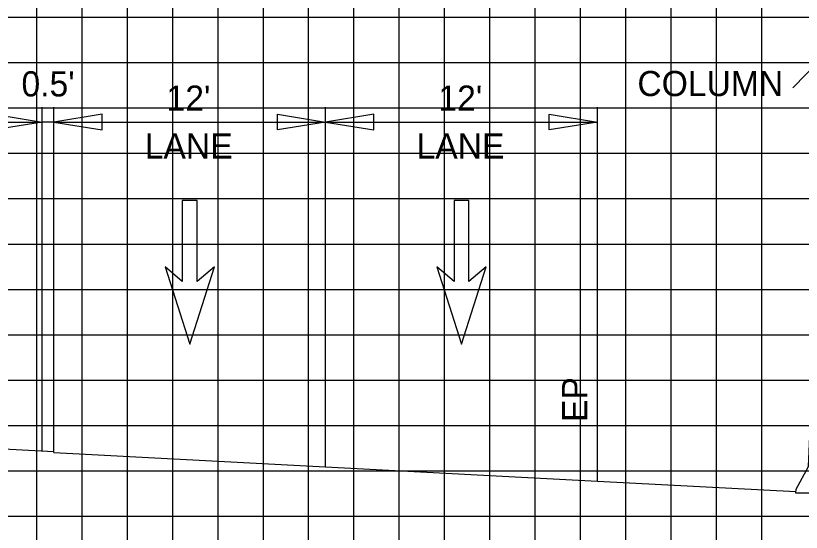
# Model space of a CAD drawing. Extents: x 2193008 to 2198143, y 1236112 to 1237864.
# Drawn here: x 2196707.77 to 2196742.45, y 1237180.33 to 1237203.12 of the extents above; entities that cross this region are included whole.
import ezdxf

# ---------------------------------------------------------------- set-up
doc = ezdxf.new("R2010")
doc.units = 0
for name, color, linetype in [('3', 7, 'Continuous'), ('60', 7, 'Continuous'), ('Default', 7, 'Continuous'), ('GSDIMS', 7, 'Continuous'), ('Level 28', 7, 'Continuous'), ('Level 55', 7, 'Continuous'), ('M-ROADS', 7, 'Continuous')]:
    doc.layers.add(name, color=color, linetype=linetype)

msp = doc.modelspace()

# ---------------------------------------------------------------- linework, layer by layer
at = {"layer": '3'}
for p, q in [((2196742.081, 1237199.933), (2196744.245, 1237202.164)), ((2196708.944, 1237183.922), (2196708.944, 1237199.088)), ((2196709.457, 1237183.855), (2196709.457, 1237199.088)), ((2196721.457, 1237183.221), (2196721.457, 1237199.088)), ((2196733.457, 1237182.588), (2196733.457, 1237199.088))]:
    msp.add_line(p, q, dxfattribs=at)
at = {"layer": '60'}
for points in [[(2196672.494, 1237184.707), (2196672.501, 1237184.709), (2196672.502, 1237184.709), (2196679.891, 1237184.992), (2196684.944, 1237185.186), (2196689.694, 1237184.934), (2196709.457, 1237183.895)], [(2196709.457, 1237183.855), (2196721.457, 1237183.221), (2196733.457, 1237182.588), (2196742.214, 1237182.125)]]:
    msp.add_lwpolyline(points, dxfattribs=at)
at = {"layer": 'Default'}
msp.add_lwpolyline([(2196742.226, 1237182.059), (2196742.207, 1237182.059), (2196742.226, 1237182.229), (2196742.776, 1237183.229), (2196742.976, 1237187.883), (2196746.436, 1237187.883), (2196746.636, 1237184.883), (2196747.186, 1237183.883), (2196747.207, 1237183.713), (2196747.186, 1237182.059)], close=True, dxfattribs=at)
at = {"layer": 'GSDIMS'}
for p, q in [((2196696.944, 1237198.426), (2196708.944, 1237198.426)), ((2196709.457, 1237198.426), (2196708.944, 1237198.426)), ((2196709.457, 1237198.426), (2196721.457, 1237198.426)), ((2196721.457, 1237198.426), (2196733.457, 1237198.426))]:
    msp.add_line(p, q, dxfattribs=at)
for points in [[(2196708.944, 1237198.426), (2196706.816, 1237198.079), (2196706.816, 1237198.773)], [(2196709.457, 1237198.426), (2196711.585, 1237198.079), (2196711.585, 1237198.773)], [(2196721.457, 1237198.426), (2196719.328, 1237198.079), (2196719.328, 1237198.773)], [(2196721.457, 1237198.426), (2196723.585, 1237198.079), (2196723.585, 1237198.773)], [(2196733.457, 1237198.426), (2196731.328, 1237198.079), (2196731.328, 1237198.773)]]:
    msp.add_lwpolyline(points, close=True, dxfattribs=at)
at = {"layer": 'Level 28'}
for p, q in [((2196715.783, 1237194.964), (2196715.13, 1237194.964)), ((2196715.13, 1237194.964), (2196715.13, 1237191.393)), ((2196715.783, 1237191.393), (2196715.783, 1237194.964)), ((2196727.783, 1237194.964), (2196727.13, 1237194.964)), ((2196727.13, 1237194.964), (2196727.13, 1237191.393)), ((2196727.783, 1237191.393), (2196727.783, 1237194.964)), ((2196715.13, 1237191.393), (2196714.367, 1237192.032)), ((2196714.367, 1237192.032), (2196715.457, 1237188.634)), ((2196715.457, 1237188.634), (2196716.546, 1237192.032)), ((2196716.546, 1237192.032), (2196715.783, 1237191.393)), ((2196727.13, 1237191.393), (2196726.367, 1237192.032)), ((2196726.367, 1237192.032), (2196727.457, 1237188.634)), ((2196727.457, 1237188.634), (2196728.546, 1237192.032)), ((2196728.546, 1237192.032), (2196727.783, 1237191.393))]:
    msp.add_line(p, q, dxfattribs=at)
at = {"layer": 'M-ROADS'}
for p, q in [((2196708.707, 1237153.046), (2196708.707, 1237223.046)), ((2196710.707, 1237153.046), (2196710.707, 1237223.046)), ((2196712.707, 1237153.046), (2196712.707, 1237223.046)), ((2196714.707, 1237153.046), (2196714.707, 1237223.046)), ((2196716.707, 1237153.046), (2196716.707, 1237223.046)), ((2196718.707, 1237153.046), (2196718.707, 1237223.046)), ((2196720.707, 1237153.046), (2196720.707, 1237223.046)), ((2196722.707, 1237153.046), (2196722.707, 1237223.046)), ((2196724.707, 1237153.046), (2196724.707, 1237223.046)), ((2196726.707, 1237153.046), (2196726.707, 1237223.046)), ((2196728.707, 1237153.046), (2196728.707, 1237223.046)), ((2196730.707, 1237153.046), (2196730.707, 1237223.046)), ((2196732.707, 1237153.046), (2196732.707, 1237223.046)), ((2196734.707, 1237153.046), (2196734.707, 1237223.046)), ((2196736.707, 1237153.046), (2196736.707, 1237223.046)), ((2196738.707, 1237153.046), (2196738.707, 1237223.046)), ((2196740.707, 1237153.046), (2196740.707, 1237223.046)), ((2196614.707, 1237203.046), (2196874.707, 1237203.046)), ((2196614.707, 1237201.046), (2196874.707, 1237201.046)), ((2196614.707, 1237199.046), (2196874.707, 1237199.046)), ((2196614.707, 1237197.046), (2196874.707, 1237197.046)), ((2196614.707, 1237195.046), (2196874.707, 1237195.046)), ((2196614.707, 1237193.046), (2196874.707, 1237193.046)), ((2196614.707, 1237191.046), (2196874.707, 1237191.046)), ((2196614.707, 1237189.046), (2196874.707, 1237189.046)), ((2196614.707, 1237187.046), (2196874.707, 1237187.046)), ((2196614.707, 1237185.046), (2196874.707, 1237185.046)), ((2196614.707, 1237183.046), (2196874.707, 1237183.046)), ((2196614.707, 1237181.046), (2196874.707, 1237181.046))]:
    msp.add_line(p, q, dxfattribs=at)

# ---------------------------------------------------------------- texts
at = {"layer": 'Level 55'}
for s, p in [("0.5'", (2196708.03, 1237199.555)), ('COLUMN', (2196735.219, 1237199.57)), ("12'", (2196714.435, 1237198.926)), ("12'", (2196726.435, 1237198.926)), ('LANE', (2196713.471, 1237196.815)), ('LANE', (2196725.471, 1237196.815))]:
    msp.add_text(s, height=1.1105, dxfattribs=at).set_placement(p)
msp.add_text('EP', height=1.1105, rotation=90, dxfattribs=at).set_placement((2196733.004, 1237185.196))

doc.saveas('drawing.dxf')
